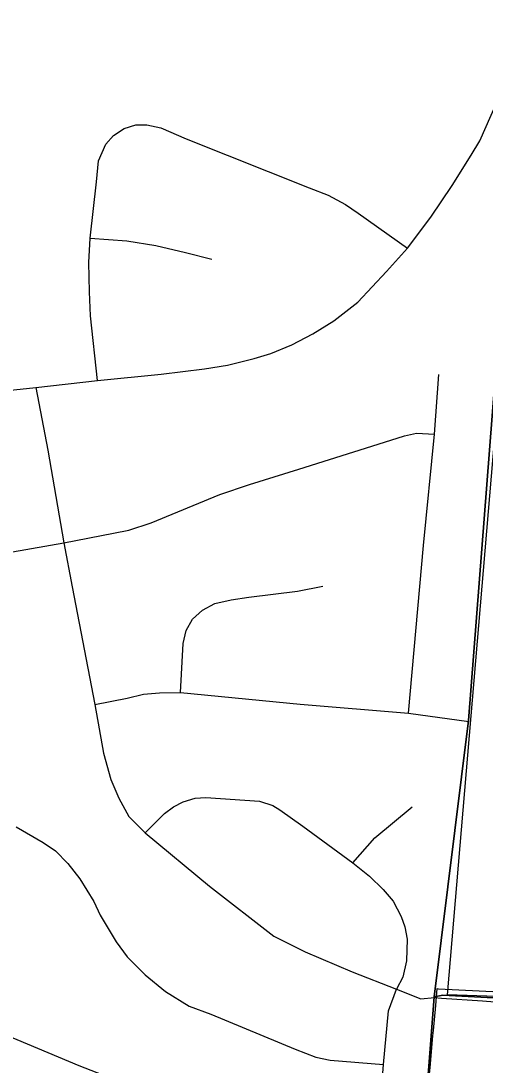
# Model space of a CAD drawing. Extents: x 0 to 34, y 0 to 22.
# Drawn here: x 3.204 to 3.507, y 14.689 to 15.369 of the extents above; entities that cross this region are included whole.
import ezdxf

# ---------------------------------------------------------------- set-up
doc = ezdxf.new("R2010")
doc.units = 0
for name, color, linetype in [('GM_X_City_Street', 7, 'Continuous'), ('GM_X_Corporation', 7, 'Continuous'), ('GM_X_County_Road', 7, 'Continuous')]:
    doc.layers.add(name, color=color, linetype=linetype)

msp = doc.modelspace()

# ---------------------------------------------------------------- linework, layer by layer
at = {"layer": 'GM_X_City_Street'}
for points in [[(3.2541, 15.13498), (3.24972, 15.1771), (3.24903, 15.19266), (3.24854, 15.21184), (3.24952, 15.22759), (3.25347, 15.26439), (3.25482, 15.27805), (3.25954, 15.28899), (3.26456, 15.29463), (3.27146, 15.29909), (3.27908, 15.30165), (3.28629, 15.30155), (3.29537, 15.29952), (3.31196, 15.29245), (3.39204, 15.26057), (3.4045, 15.25581), (3.41561, 15.24957), (3.42392, 15.24396), (3.45612, 15.22119)], [(3.24952, 15.22759), (3.27333, 15.22588), (3.29214, 15.22296), (3.31144, 15.21831), (3.32866, 15.21391)], [(3.45681, 14.91816), (3.46655, 15.02747), (3.47367, 15.09989), (3.47642, 15.13891)], [(3.21412, 15.13034), (3.2218, 15.08947), (3.23235, 15.02923), (3.23779, 15.00037), (3.25249, 14.92384), (3.25799, 14.892), (3.26297, 14.87496), (3.26813, 14.86273), (3.27469, 14.85088), (3.28533, 14.8401), (3.3271, 14.80533), (3.36907, 14.77278), (3.38935, 14.76264), (3.41995, 14.74953), (3.44893, 14.73827), (3.46485, 14.73187), (3.47364, 14.73285)], [(3.1863, 15.02106), (3.23235, 15.02923), (3.26471, 15.03534), (3.27459, 15.03731), (3.28914, 15.0422), (3.33387, 15.06067), (3.35319, 15.06713), (3.38525, 15.07711), (3.44105, 15.09482), (3.45415, 15.09884), (3.46205, 15.10064), (3.47367, 15.09989)], [(3.30819, 14.93168), (3.31, 14.96363), (3.31195, 14.97205), (3.31611, 14.9794), (3.32261, 14.98516), (3.33054, 14.98969), (3.34121, 14.99205), (3.35281, 14.99375), (3.38452, 14.99762), (3.40104, 15.00083)], [(3.25249, 14.92384), (3.27354, 14.92797), (3.28411, 14.93043), (3.29459, 14.93146), (3.30819, 14.93168), (3.38621, 14.92398), (3.45681, 14.91816), (3.49606, 14.91281)], [(3.28533, 14.8401), (3.29789, 14.85267), (3.30365, 14.8572), (3.30988, 14.8604), (3.3179, 14.86277), (3.32484, 14.86309), (3.35961, 14.86069), (3.36838, 14.85805), (3.37295, 14.8552), (3.38801, 14.84455), (3.42038, 14.82058), (3.43124, 14.81199), (3.4402, 14.80322), (3.44671, 14.79567), (3.452, 14.78567), (3.45436, 14.77887), (3.45587, 14.77085), (3.45541, 14.75677), (3.45297, 14.74617), (3.44893, 14.73827)], [(3.42038, 14.82058), (3.43491, 14.83682), (3.45907, 14.8572)], [(3.20131, 14.84403), (3.21884, 14.83378), (3.22673, 14.82835), (3.23496, 14.82026), (3.24279, 14.81027), (3.25171, 14.79534), (3.25599, 14.78649), (3.26642, 14.76907), (3.27356, 14.7593), (3.28526, 14.74751), (3.29854, 14.73665), (3.31396, 14.72709), (3.32795, 14.72199), (3.38292, 14.6991), (3.39635, 14.69396), (3.40577, 14.69196), (3.44046, 14.68911)], [(2.97591, 14.79556), (3.04682, 14.76678), (3.11364, 14.74037), (3.18129, 14.71392), (3.24206, 14.68845), (3.3057, 14.6637), (3.36236, 14.64128), (3.36707, 14.63842), (3.36979, 14.63542), (3.3735, 14.62871), (3.38035, 14.61458), (3.38639, 14.6106), (3.39363, 14.60815), (3.40291, 14.6067), (3.41124, 14.60713), (3.41891, 14.6083), (3.42548, 14.61158), (3.43033, 14.61601), (3.4339, 14.62229), (3.43547, 14.62929), (3.43718, 14.64713)], [(3.43718, 14.64713), (3.44046, 14.68911), (3.44375, 14.72409), (3.44893, 14.73827)]]:
    msp.add_lwpolyline(points, dxfattribs=at)
at = {"layer": 'GM_X_Corporation'}
for points in [[(1.91189, 21.10587), (1.91189, 14.30587), (3.43805, 14.30587), (3.459, 14.54458), (3.47341, 14.73338), (3.49583, 14.91334), (3.51637, 15.17904), (3.5165, 15.24188), (3.52277, 15.33838), (3.52737, 15.35109), (3.52951, 15.35867), (3.53208, 15.37441)], [(1.91189, 21.10587), (1.91189, 14.30587), (3.43805, 14.30587), (3.459, 14.54458), (3.47341, 14.73338), (3.49583, 14.91334), (3.51637, 15.17904), (3.5165, 15.24188), (3.52277, 15.33838), (3.52737, 15.35109), (3.52951, 15.35867), (3.53208, 15.37441)], [(3.53208, 15.37441), (3.52951, 15.35867), (3.52737, 15.35109), (3.52277, 15.33838), (3.5165, 15.24188), (3.51637, 15.17904), (3.49583, 14.91334), (3.47341, 14.73338), (3.459, 14.54458), (3.43805, 14.30587), (8.71189, 14.30587)], [(3.53208, 15.37441), (3.52951, 15.35867), (3.52737, 15.35109), (3.52277, 15.33838), (3.5165, 15.24188), (3.51637, 15.17904), (3.49583, 14.91334), (3.47341, 14.73338), (3.47906, 14.73437), (3.5905, 14.72847), (3.63706, 14.72601), (3.71943, 14.72701), (3.74986, 14.72596), (3.84378, 14.72272), (3.8625, 14.72228), (3.90087, 14.72095), (3.95135, 14.71922), (4.34443, 14.70806), (4.61526, 14.69692)], [(4.61526, 14.69692), (4.34443, 14.70806), (3.95135, 14.71922), (3.90087, 14.72095), (3.8625, 14.72228), (3.84378, 14.72272), (3.74986, 14.72596), (3.71943, 14.72701), (3.63706, 14.72601), (3.5905, 14.72847), (3.47906, 14.73437), (3.47341, 14.73338), (3.459, 14.54458), (3.43805, 14.30587), (7.02308, 14.30587)], [(3.46939, 14.67152), (3.47103, 14.68966), (3.47266, 14.70781), (3.47297, 14.71123), (3.47445, 14.72768), (3.47496, 14.73334), (3.47547, 14.73862), (3.47625, 14.73859), (3.51592, 14.73648)]]:
    msp.add_lwpolyline(points, dxfattribs=at)
msp.add_lwpolyline([(4.68777, 15.72423), (4.60595, 14.69637), (3.48216, 14.73461), (3.56805, 15.74872)], close=True, dxfattribs=at)
at = {"layer": 'GM_X_County_Road'}
for points in [[(3.15624, 15.12431), (3.21412, 15.13034), (3.2541, 15.13498), (3.29555, 15.13903), (3.32392, 15.14244), (3.33877, 15.14484), (3.35612, 15.1493), (3.36703, 15.15252), (3.38065, 15.15818), (3.39445, 15.16543), (3.40809, 15.17387), (3.42369, 15.18601), (3.44245, 15.20605), (3.45612, 15.22119), (3.47139, 15.24127), (3.48514, 15.26194), (3.49762, 15.28168), (3.50311, 15.29113), (3.51802, 15.32462), (3.523, 15.33785)], [(3.47364, 14.73285), (3.47819, 14.73242), (3.50493, 14.7306), (3.5235, 14.72923), (3.59062, 14.72577)]]:
    msp.add_lwpolyline(points, dxfattribs=at)

doc.saveas('drawing.dxf')
